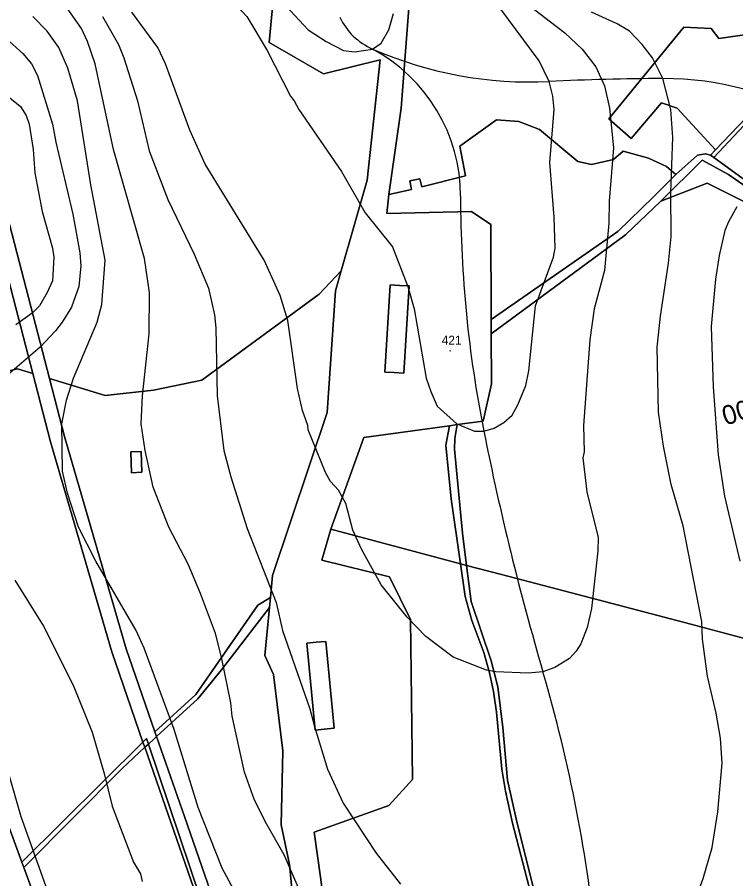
# Model space of a CAD drawing. Extents: x -510989 to -501240, y -1184665 to -1176098.
# Drawn here: x -504802 to -504315, y -1179867 to -1179283 of the extents above; entities that cross this region are included whole.
import ezdxf

# ---------------------------------------------------------------- set-up
doc = ezdxf.new("R2010")
doc.units = 0
for name, color, linetype in [('lesni_pozemek', 7, 'Continuous'), ('NAVRH_rozvodnice', 7, 'Continuous'), ('ostatni_plocha_x_jina_plocha', 7, 'Continuous'), ('ostatni_plocha_x_ostatni_komunikace', 7, 'Continuous'), ('STAV_povodi', 7, 'Continuous'), ('trasovani_toku', 7, 'Continuous'), ('vrstevnice_01', 7, 'Continuous'), ('vrstevnice_02', 7, 'Continuous'), ('vrstevnice_05', 7, 'Continuous'), ('zastavena_plocha_a_nadvori', 7, 'Continuous')]:
    doc.layers.add(name, color=color, linetype=linetype)

msp = doc.modelspace()

# ---------------------------------------------------------------- linework, layer by layer
at = {"layer": 'lesni_pozemek'}
for points in [[(-504954.27, -1179117.63), (-504952.9, -1179115.84), (-504860.72, -1179249.16), (-504854.66, -1179264.06), (-504836.21, -1179343.71), (-504821.2, -1179369.58), (-504779.97, -1179528.31), (-504769.76, -1179567.61), (-504727.86, -1179711.51), (-504708.41, -1179767.57), (-504707.28, -1179770.82), (-504709.21, -1179772.58), (-504712.88, -1179775.94), (-504714.09, -1179772.21), (-504716.55, -1179774.62), (-504737.74, -1179713.52), (-504779.19, -1179571.1), (-504791.18, -1179524.93), (-504831.12, -1179371.17), (-504846.08, -1179346.72), (-504863.52, -1179268.91), (-504868.59, -1179255.37), (-504959.28, -1179124.19), (-504958.33, -1179122.95)], [(-504959.28, -1179124.19), (-504868.59, -1179255.37), (-504863.52, -1179268.91), (-504846.08, -1179346.72), (-504831.12, -1179371.17), (-504791.18, -1179524.93), (-504801.54, -1179521.81), (-504827.69, -1179527.9), (-504856.8, -1179545.69), (-504909.19, -1179554.06), (-504918, -1179530), (-504946, -1179426), (-504964, -1179378.01), (-504974.14, -1179381.87), (-505011.79, -1179313.59), (-505062.3, -1179220.25), (-505044.57, -1179207.26), (-504990.8, -1179163.24), (-504973.1, -1179140.81)], [(-504331.32, -1179291.16), (-504326.01, -1179297.93), (-504294.56, -1179293.42), (-504236.33, -1179276.97), (-504253.19, -1179291.84), (-504297.3, -1179340.9), (-504328.38, -1179373.29), (-504354.37, -1179345), (-504364.86, -1179341.41), (-504385.56, -1179365.71), (-504400.69, -1179352.3), (-504349.77, -1179290.1)], [(-504461.78, -1179354.04), (-504447.71, -1179359.61), (-504421.65, -1179381.24), (-504412.32, -1179383.22), (-504397.58, -1179379.77), (-504390.88, -1179374.26), (-504373.79, -1179378.9), (-504361.52, -1179384.67), (-504355.21, -1179390.12), (-504370.42, -1179405.22), (-504394.49, -1179428.56), (-504480.54, -1179488.29), (-504480.74, -1179423.88), (-504493.8, -1179415.06), (-504551.24, -1179416.42), (-504549.91, -1179403.46), (-504534.4, -1179400.08), (-504535.53, -1179394.38), (-504528.89, -1179392.85), (-504527.37, -1179398.28), (-504497.86, -1179390.93), (-504501.77, -1179370.9), (-504476.76, -1179353.04)], [(-504334.07, -1179395.83), (-504305.43, -1179410.01), (-504256.16, -1179511.51), (-504232.56, -1179603.94), (-504216.84, -1179620.32), (-504196.17, -1179733.7), (-504202.43, -1179732.5), (-504251.04, -1179720.12), (-504284.06, -1179710.94), (-504345.14, -1179694.82), (-504407.8, -1179678.17), (-504473.33, -1179661.12), (-504497.07, -1179654.88), (-504499.77, -1179633.05), (-504505.35, -1179576.18), (-504505.09, -1179568.85), (-504503.44, -1179559.51), (-504485.83, -1179557.06), (-504480.32, -1179531.86), (-504480.44, -1179498), (-504389.45, -1179430.95), (-504365.5, -1179408.04)], [(-504582.14, -1179455.19), (-504586.07, -1179468.8), (-504591.62, -1179551.19), (-504628.66, -1179661.64), (-504630.09, -1179676.65), (-504638.55, -1179681.74), (-504680.7, -1179742.43), (-504708.41, -1179767.57), (-504727.86, -1179711.51), (-504769.76, -1179567.61), (-504779.97, -1179528.31), (-504742.19, -1179539.68), (-504709.29, -1179536.25), (-504676.61, -1179529.31), (-504660.52, -1179517.57), (-504597.17, -1179471.07)], [(-504791.18, -1179524.93), (-504779.19, -1179571.1), (-504737.74, -1179713.52), (-504716.55, -1179774.62), (-504798.62, -1179856.09), (-504835.94, -1179754.53), (-504909.19, -1179554.06), (-504856.8, -1179545.69), (-504827.69, -1179527.9), (-504801.54, -1179521.81)], [(-504566.73, -1179568.32), (-504508.74, -1179560.25), (-504511.07, -1179573.35), (-504507.63, -1179609.76), (-504501.28, -1179653.77), (-504529.87, -1179646.26), (-504589.06, -1179630.35)], [(-504717.87, -1179577.66), (-504724.84, -1179578), (-504724.21, -1179592.13), (-504717.24, -1179591.78)], [(-504633.86, -1179716.05), (-504628.09, -1179728.88), (-504621.67, -1179780.57), (-504622.85, -1179830.79), (-504617.15, -1179857.51), (-504613.8, -1179892.71), (-504608.69, -1179915.43), (-504595.5, -1179946.36), (-504626.6, -1179981.87), (-504632.5, -1179988.06), (-504649.15, -1179938.39), (-504688.48, -1179825.02), (-504707.28, -1179770.82), (-504679.42, -1179745.36), (-504663.26, -1179725.7), (-504630.75, -1179683.53)], [(-504843.1, -1179756.94), (-504835.94, -1179754.53), (-504798.62, -1179856.09), (-504797.37, -1179859.51), (-504782, -1179901.5), (-504722.94, -1179973.01), (-504833.52, -1179926.66), (-504893.67, -1179853.57), (-504893.29, -1179844.3), (-504893.43, -1179818.19), (-504893.42, -1179795.65), (-504893.55, -1179773.93), (-504890.4, -1179772.86), (-504846, -1179757.92), (-504838.76, -1179777.09), (-504842.03, -1179778.33), (-504840.27, -1179783), (-504836.99, -1179781.77), (-504838, -1179779.16), (-504835.28, -1179778.15)], [(-504709.21, -1179772.58), (-504707.28, -1179770.82), (-504688.48, -1179825.02), (-504649.15, -1179938.39), (-504632.5, -1179988.06), (-504634.5, -1179990.16), (-504639.12, -1179995), (-504656.07, -1179944.38), (-504712.88, -1179775.94)], [(-504715.31, -1179778.18), (-504712.88, -1179775.94), (-504656.07, -1179944.38), (-504639.12, -1179995), (-504622.77, -1180043.8), (-504609.62, -1180083.06), (-504463.92, -1180228.3), (-504610.93, -1180083.88), (-504657.49, -1179944.86), (-504697.47, -1179829.6)]]:
    msp.add_lwpolyline(points, close=True, dxfattribs=at)
for points in [[(-504619.23, -1179176.18), (-504630.98, -1179300.63), (-504594.1, -1179321.87), (-504555.62, -1179312.32), (-504564.44, -1179393.84), (-504582.14, -1179455.19), (-504597.17, -1179471.07), (-504660.52, -1179517.57), (-504676.61, -1179529.31), (-504709.29, -1179536.25), (-504742.19, -1179539.68), (-504779.97, -1179528.31), (-504821.2, -1179369.58), (-504836.21, -1179343.71), (-504854.66, -1179264.06)], [(-504294.56, -1179293.42), (-504326.01, -1179297.93), (-504331.32, -1179291.16), (-504349.77, -1179290.1), (-504400.69, -1179352.3), (-504385.56, -1179365.71), (-504364.86, -1179341.41), (-504354.37, -1179345), (-504328.38, -1179373.29), (-504331.6, -1179377.02), (-504335.19, -1179376.02), (-504340.43, -1179377.02), (-504355.21, -1179390.12), (-504361.52, -1179384.67), (-504373.79, -1179378.9), (-504390.88, -1179374.26), (-504397.58, -1179379.77), (-504412.32, -1179383.22), (-504421.65, -1179381.24), (-504447.71, -1179359.61), (-504461.78, -1179354.04), (-504476.76, -1179353.04), (-504501.77, -1179370.9), (-504497.86, -1179390.93), (-504527.37, -1179398.28), (-504528.89, -1179392.85), (-504535.53, -1179394.38), (-504534.4, -1179400.08), (-504549.91, -1179403.46), (-504541.4, -1179345.05), (-504534.22, -1179250.39)], [(-504302.95, -1179397.6), (-504329.55, -1179378.49), (-504292.39, -1179338.89)], [(-504305.43, -1179410.01), (-504334.07, -1179395.83), (-504365.5, -1179408.04), (-504337.38, -1179380.24), (-504319.49, -1179390.1), (-504231.72, -1179451.26)], [(-504591.37, -1179901.78), (-504596.21, -1179866.06), (-504600.38, -1179835.77), (-504549.88, -1179817.56), (-504533.82, -1179799.97), (-504535.07, -1179691.66), (-504549.27, -1179662.65), (-504595.37, -1179651.29), (-504589.06, -1179630.35), (-504529.87, -1179646.26), (-504501.28, -1179653.77), (-504498.09, -1179675.93), (-504493.58, -1179692.26), (-504485.5, -1179713.85), (-504481.65, -1179727.66), (-504478.87, -1179740.25), (-504476.88, -1179754.32), (-504473.29, -1179793.09), (-504470.8, -1179807.86), (-504465.89, -1179829.63), (-504453.41, -1179878.09)], [(-504449.85, -1179880.78), (-504463.04, -1179828.71), (-504469.29, -1179800.39), (-504472.49, -1179764.78), (-504475.93, -1179737.27), (-504480.33, -1179719.67), (-504494.04, -1179679.32), (-504497.07, -1179654.88), (-504473.33, -1179661.12), (-504407.8, -1179678.17), (-504345.14, -1179694.82), (-504284.06, -1179710.94)], [(-504782, -1179901.5), (-504797.37, -1179859.51), (-504730.76, -1179792.45), (-504715.31, -1179778.18), (-504697.47, -1179829.6), (-504657.49, -1179944.86)]]:
    msp.add_lwpolyline(points, dxfattribs=at)
at = {"layer": 'NAVRH_rozvodnice'}
for centre, radius, start, end in [((-504542.93, -1179264.15), 44.6, 205.64611, 246.35718), ((-504454.18, -1179061.43), 265.89, 246.35718, 272.80054), ((-504614.49, -1179404.78), 113.31, 0.01808, 61.71949), ((-504359.06, -1181005.87), 1680.88, 90.17133, 92.80054), ((-504363.46, -1179534.63), 209.63, 28.56311, 90.17133), ((-503686.96, -1179404.49), 814.23, 180.01808, 191.29763), ((-502616.01, -1179190.54), 1906.34, 191.29763, 196.34437), ((-505424.82, -1180014.25), 1020.76, 5.4953, 16.34437)]:
    msp.add_arc(centre, radius, start, end, dxfattribs=at)
at = {"layer": 'ostatni_plocha_x_jina_plocha'}
for points in [[(-504613.8, -1179892.71), (-504617.15, -1179857.51), (-504622.85, -1179830.79), (-504621.67, -1179780.57), (-504628.09, -1179728.88), (-504633.86, -1179716.05), (-504630.75, -1179683.53), (-504630.09, -1179676.65), (-504628.66, -1179661.64), (-504591.62, -1179551.19), (-504586.07, -1179468.8), (-504582.14, -1179455.19), (-504564.44, -1179393.84), (-504555.62, -1179312.32), (-504594.1, -1179321.87), (-504630.98, -1179300.63), (-504619.23, -1179176.18)], [(-504534.22, -1179250.39), (-504541.4, -1179345.05), (-504549.91, -1179403.46), (-504551.24, -1179416.42), (-504493.8, -1179415.06), (-504480.74, -1179423.88), (-504480.54, -1179488.29), (-504480.51, -1179489.45), (-504480.44, -1179498), (-504480.32, -1179531.86), (-504485.83, -1179557.06), (-504503.44, -1179559.51), (-504508.74, -1179560.25), (-504566.73, -1179568.32), (-504589.06, -1179630.35), (-504595.37, -1179651.29), (-504549.27, -1179662.65), (-504535.07, -1179691.66), (-504533.82, -1179799.97), (-504549.88, -1179817.56), (-504600.38, -1179835.77), (-504596.21, -1179866.06), (-504591.37, -1179901.78)]]:
    msp.add_lwpolyline(points, dxfattribs=at)
for points in [[(-504542.67, -1179465.18), (-504549, -1179464.72), (-504552.53, -1179523.93), (-504546.2, -1179524.23), (-504539.65, -1179524.6), (-504536.05, -1179465.5)], [(-504599.05, -1179707.01), (-504605.32, -1179707.52), (-504599.81, -1179766.62), (-504593.59, -1179765.94), (-504586.98, -1179765.28), (-504592.53, -1179706.36)]]:
    msp.add_lwpolyline(points, close=True, dxfattribs=at)
at = {"layer": 'ostatni_plocha_x_ostatni_komunikace'}
for points in [[(-504215.72, -1179256.91), (-504216.45, -1179257.92), (-504217.08, -1179258.62), (-504233.25, -1179276.7), (-504245.58, -1179288.04), (-504250.81, -1179292.8), (-504263.32, -1179306.31), (-504292.39, -1179338.89), (-504329.55, -1179378.49), (-504331.6, -1179377.02), (-504328.38, -1179373.29), (-504297.3, -1179340.9), (-504253.19, -1179291.84), (-504236.33, -1179276.97), (-504216.93, -1179254.81)], [(-504508.74, -1179560.25), (-504503.44, -1179559.51), (-504505.09, -1179568.85), (-504505.35, -1179576.18), (-504499.77, -1179633.05), (-504497.07, -1179654.88), (-504501.28, -1179653.77), (-504507.63, -1179609.76), (-504511.07, -1179573.35)], [(-504638.55, -1179681.74), (-504630.09, -1179676.65), (-504630.75, -1179683.53), (-504663.26, -1179725.7), (-504679.42, -1179745.36), (-504707.28, -1179770.82), (-504708.41, -1179767.57), (-504680.7, -1179742.43)], [(-504716.55, -1179774.62), (-504714.09, -1179772.21), (-504712.88, -1179775.94), (-504715.31, -1179778.18)], [(-504715.31, -1179778.18), (-504730.76, -1179792.45), (-504797.37, -1179859.51), (-504798.62, -1179856.09), (-504716.55, -1179774.62)]]:
    msp.add_lwpolyline(points, close=True, dxfattribs=at)
for points in [[(-504231.72, -1179451.26), (-504319.49, -1179390.1), (-504337.38, -1179380.24), (-504365.5, -1179408.04), (-504389.45, -1179430.95), (-504480.44, -1179498), (-504480.51, -1179489.45), (-504480.54, -1179488.29), (-504394.49, -1179428.56), (-504370.42, -1179405.22), (-504355.21, -1179390.12), (-504340.43, -1179377.02), (-504335.19, -1179376.02), (-504331.6, -1179377.02), (-504329.55, -1179378.49), (-504302.95, -1179397.6)], [(-504453.41, -1179878.09), (-504465.89, -1179829.63), (-504470.8, -1179807.86), (-504473.29, -1179793.09), (-504476.88, -1179754.32), (-504478.87, -1179740.25), (-504481.65, -1179727.66), (-504485.5, -1179713.85), (-504493.58, -1179692.26), (-504498.09, -1179675.93), (-504501.28, -1179653.77), (-504497.07, -1179654.88), (-504494.04, -1179679.32), (-504480.33, -1179719.67), (-504475.93, -1179737.27), (-504472.49, -1179764.78), (-504469.29, -1179800.39), (-504463.04, -1179828.71), (-504449.85, -1179880.78)]]:
    msp.add_lwpolyline(points, dxfattribs=at)
at = {"layer": 'STAV_povodi'}
for centre, radius, start, end in [((-504542.93, -1179264.15), 44.6, 205.64611, 246.35718), ((-504454.18, -1179061.43), 265.89, 246.35718, 272.80054), ((-504359.06, -1181005.87), 1680.88, 90.17133, 92.80054), ((-504363.46, -1179534.63), 209.63, 28.56311, 90.17133)]:
    msp.add_arc(centre, radius, start, end, dxfattribs=at)
at = {"layer": 'vrstevnice_01'}
for points in [[(-504860.06, -1179154.7), (-504844.31, -1179153), (-504841.41, -1179152), (-504821.31, -1179151), (-504801.69, -1179154), (-504787.81, -1179157), (-504775.59, -1179163), (-504757, -1179175), (-504748.31, -1179184), (-504727.41, -1179209), (-504717.41, -1179220), (-504668.31, -1179259), (-504646.09, -1179283), (-504632.31, -1179306), (-504616.5, -1179337), (-504614, -1179340), (-504610.81, -1179346), (-504581.91, -1179388), (-504565.81, -1179416), (-504547.31, -1179439), (-504537, -1179466)], [(-504648.31, -1179887), (-504662.81, -1179860), (-504679.19, -1179819), (-504695.31, -1179766), (-504715.69, -1179711), (-504721.09, -1179699), (-504748.59, -1179652), (-504760.31, -1179629), (-504767.69, -1179606), (-504771.09, -1179591), (-504771.5, -1179559), (-504768.31, -1179543), (-504763.69, -1179528), (-504747.5, -1179490), (-504744.41, -1179478), (-504742.19, -1179448), (-504751.81, -1179397), (-504760.91, -1179340), (-504767.41, -1179318), (-504773.5, -1179304), (-504781.5, -1179293), (-504791.19, -1179283)], [(-504744, -1179283), (-504733.19, -1179302), (-504729.41, -1179311), (-504720.31, -1179340), (-504712.31, -1179374), (-504699.59, -1179407), (-504681.81, -1179444), (-504672.09, -1179467), (-504668, -1179485), (-504667.09, -1179494), (-504666.31, -1179540), (-504661.81, -1179577), (-504657, -1179595), (-504645.91, -1179630), (-504626.31, -1179680)], [(-504537, -1179466), (-504532.59, -1179481), (-504524.5, -1179528), (-504521.41, -1179537), (-504517.09, -1179547), (-504503.81, -1179559), (-504491.69, -1179564), (-504485.41, -1179564), (-504478.31, -1179562), (-504471.91, -1179558), (-504466.31, -1179553), (-504462.41, -1179546), (-504457, -1179533), (-504454.81, -1179523), (-504450.31, -1179479), (-504438.09, -1179446), (-504437.09, -1179440), (-504437.81, -1179419), (-504440.69, -1179382), (-504437.69, -1179346), (-504438.59, -1179337), (-504441.19, -1179327), (-504447.81, -1179313), (-504473.81, -1179278)], [(-504342, -1179882), (-504336.69, -1179867), (-504330.59, -1179846), (-504326.81, -1179822), (-504323.81, -1179789), (-504324.91, -1179772), (-504327.91, -1179755), (-504333.69, -1179730), (-504337.09, -1179705), (-504337.69, -1179693), (-504350.31, -1179628), (-504358.31, -1179600), (-504363.59, -1179574), (-504367, -1179551), (-504367.81, -1179507), (-504365.59, -1179486), (-504360.09, -1179450), (-504358.31, -1179432), (-504358.59, -1179402), (-504357.31, -1179365), (-504358.59, -1179346), (-504364.09, -1179325), (-504371.09, -1179311), (-504378, -1179302), (-504386.69, -1179293), (-504395, -1179288), (-504412.41, -1179280)], [(-504808.09, -1179337), (-504799.69, -1179344), (-504795.81, -1179350), (-504793.81, -1179356), (-504790.91, -1179373), (-504789.81, -1179389), (-504784.81, -1179415), (-504777.91, -1179440), (-504777, -1179446), (-504777.81, -1179462), (-504781.41, -1179470), (-504786.81, -1179479), (-504791.59, -1179484), (-504802.81, -1179492)], [(-504626.31, -1179680), (-504622, -1179699), (-504603.31, -1179752), (-504600.19, -1179764), (-504591.41, -1179793), (-504580.69, -1179816), (-504558.41, -1179850), (-504541.91, -1179871)], [(-504810.09, -1179788), (-504799.31, -1179825), (-504781.5, -1179875)]]:
    msp.add_lwpolyline(points, dxfattribs=at)
at = {"layer": 'vrstevnice_02'}
for points in [[(-504649.91, -1179243), (-504604.5, -1179292), (-504592.31, -1179300), (-504580.5, -1179306), (-504573, -1179307), (-504560.81, -1179305), (-504555.09, -1179301), (-504549.81, -1179292), (-504546.59, -1179281)], [(-504715.59, -1179447), (-504736.59, -1179373), (-504748.91, -1179315), (-504754.09, -1179300), (-504758.31, -1179291), (-504769.59, -1179275)], [(-504456.81, -1179274), (-504430.59, -1179294), (-504418.69, -1179305), (-504409.5, -1179317), (-504403.5, -1179330), (-504400.09, -1179345), (-504397.59, -1179372), (-504400.41, -1179408), (-504400.59, -1179423), (-504403.69, -1179455), (-504410.59, -1179481), (-504413.59, -1179502), (-504417.81, -1179560), (-504417.31, -1179578), (-504418.31, -1179582), (-504415.59, -1179605), (-504407.91, -1179636), (-504408.09, -1179645), (-504412.41, -1179684), (-504415.31, -1179697), (-504419.59, -1179708), (-504422.91, -1179713), (-504427.41, -1179718), (-504437.19, -1179724), (-504445.31, -1179727), (-504455.41, -1179728), (-504477.31, -1179727), (-504483.5, -1179726)], [(-504483.5, -1179726), (-504506.31, -1179717), (-504524.69, -1179703), (-504537.41, -1179690), (-504555.09, -1179668), (-504568.41, -1179644), (-504574.19, -1179631), (-504579, -1179613), (-504584, -1179604), (-504589.31, -1179598), (-504592.69, -1179592), (-504604.59, -1179563), (-504604.81, -1179560), (-504608.41, -1179550), (-504611.81, -1179535), (-504618.31, -1179489), (-504623.5, -1179472), (-504634.31, -1179448), (-504674.31, -1179383), (-504684.69, -1179360), (-504701.19, -1179315), (-504706.41, -1179304), (-504724.19, -1179280)], [(-504807, -1179300), (-504798, -1179308), (-504792.09, -1179315), (-504788, -1179323), (-504777.81, -1179356), (-504775.69, -1179368), (-504764, -1179417), (-504759.31, -1179443), (-504758.69, -1179452), (-504760.09, -1179466), (-504765, -1179480), (-504771.41, -1179490), (-504775.81, -1179496), (-504786.19, -1179507), (-504808.5, -1179526)], [(-504313.91, -1179412), (-504319.59, -1179422), (-504321.91, -1179428), (-504325.91, -1179445), (-504328.41, -1179461), (-504331.19, -1179493), (-504330, -1179534), (-504326.41, -1179580), (-504322.31, -1179608), (-504311.81, -1179652)], [(-504611.31, -1179873), (-504620.81, -1179851), (-504632.69, -1179830), (-504640.81, -1179814), (-504647.59, -1179795), (-504656.09, -1179757), (-504657, -1179748), (-504663.31, -1179717), (-504667.31, -1179701), (-504677.59, -1179674), (-504685.91, -1179654), (-504698.91, -1179629), (-504709.59, -1179602), (-504715.09, -1179577), (-504717.81, -1179559), (-504716.81, -1179540), (-504712.41, -1179498), (-504712.09, -1179470), (-504715.59, -1179447)], [(-504803.5, -1179665), (-504783.91, -1179696), (-504763.81, -1179736), (-504751.09, -1179768)], [(-504751.09, -1179768), (-504742.91, -1179796), (-504737.5, -1179818), (-504722.91, -1179856), (-504718.31, -1179864), (-504717, -1179869)]]:
    msp.add_lwpolyline(points, dxfattribs=at)
at = {"layer": 'zastavena_plocha_a_nadvori'}
for points in [[(-504542.67, -1179465.18), (-504536.05, -1179465.5), (-504539.65, -1179524.6), (-504546.2, -1179524.23), (-504552.53, -1179523.93), (-504549, -1179464.72)], [(-504717.87, -1179577.66), (-504717.24, -1179591.78), (-504724.21, -1179592.13), (-504724.84, -1179578)], [(-504599.05, -1179707.01), (-504592.53, -1179706.36), (-504586.98, -1179765.28), (-504593.59, -1179765.94), (-504599.81, -1179766.62), (-504605.32, -1179707.52)]]:
    msp.add_lwpolyline(points, close=True, dxfattribs=at)

# ---------------------------------------------------------------- texts
at = {"layer": 'trasovani_toku'}
msp.add_text('1,200', height=13, rotation=197.22288, dxfattribs=at).set_placement((-504283.84, -1179534.94))
at = {"layer": 'vrstevnice_05'}
for s, p in [('421', (-504513.93, -1179505.26)), ('.', (-504509.39, -1179509.96))]:
    msp.add_text(s, height=6, dxfattribs=at).set_placement(p)

doc.saveas('drawing.dxf')
